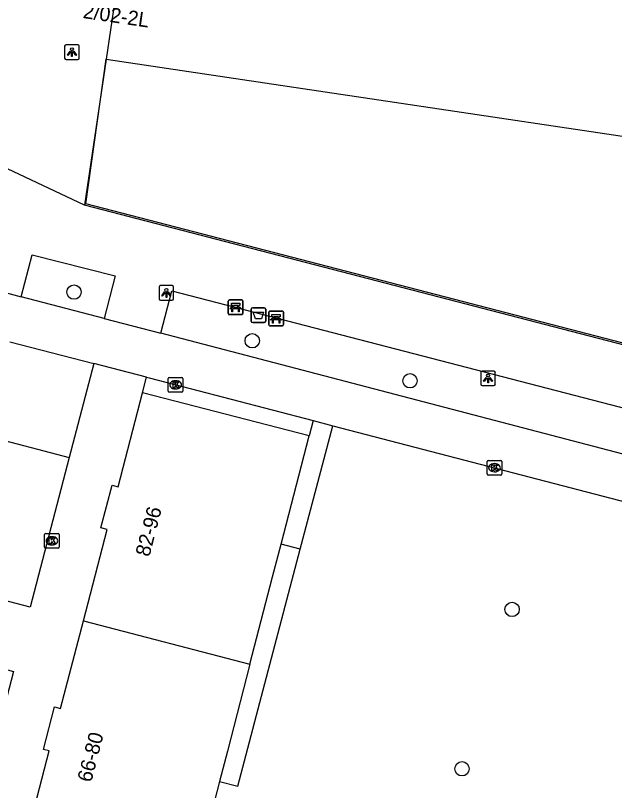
# Model space of a CAD drawing. Extents: x 163686 to 164493, y 382719 to 383870.
# Drawn here: x 164162.9 to 164203.8, y 383217.3 to 383270.2 of the extents above; entities that cross this region are included whole.
import ezdxf

# ---------------------------------------------------------------- set-up
doc = ezdxf.new("R2010")
doc.units = 0
for name, color, linetype in [('IMGEO_Afvalbak', 7, 'Continuous'), ('IMGEO_Bank', 7, 'Continuous'), ('IMGEO_Boom', 7, 'Continuous'), ('IMGEO_Groenvoorziening', 7, 'Continuous'), ('IMGEO_Hek', 7, 'Continuous'), ('IMGEO_Kolk', 7, 'Continuous'), ('IMGEO_Lichtpunt', 7, 'Continuous'), ('IMGEO_Pand', 7, 'Continuous'), ('IMGEO_Pand_nummerreeks', 7, 'Continuous'), ('IMGEO_Rijbaan_lokaal_open', 7, 'Continuous'), ('IMGEO_Voetpad_op_trap', 7, 'Continuous'), ('IMGEO_Voetpad_open', 7, 'Continuous')]:
    doc.layers.add(name, color=color, linetype=linetype)

msp = doc.modelspace()

# ---------------------------------------------------------------- linework, layer by layer
at = {"layer": 'IMGEO_Afvalbak'}
for p, q in [((164179.079, 383250.225), (164179.869, 383250.225)), ((164179.869, 383250.225), (164179.079, 383250.225)), ((164178.979, 383249.325), (164178.979, 383250.125)), ((164178.979, 383250.125), (164178.979, 383249.325)), ((164179.969, 383250.125), (164179.969, 383249.325)), ((164179.969, 383249.325), (164179.969, 383250.125)), ((164179.869, 383249.225), (164179.079, 383249.225)), ((164179.079, 383249.225), (164179.869, 383249.225))]:
    msp.add_line(p, q, dxfattribs=at)
msp.add_lwpolyline([(164179.122, 383249.939), (164179.826, 383249.939), (164179.677, 383249.469), (164179.271, 383249.469), (164179.122, 383249.939)], dxfattribs=at)
for centre, start, end in [((164179.079, 383250.125), 90, 180), ((164179.079, 383250.125), 90, 180), ((164179.869, 383250.125), 0, 90), ((164179.869, 383250.125), 360, 90), ((164179.079, 383249.325), 180, 270), ((164179.079, 383249.325), 180, 270), ((164179.869, 383249.325), 270, 0), ((164179.869, 383249.325), 270, 0)]:
    msp.add_arc(centre, 0.1, start, end, dxfattribs=at)
at = {"layer": 'IMGEO_Bank'}
for p, q in [((164177.489, 383250.76), (164178.33, 383250.76)), ((164178.33, 383250.76), (164177.489, 383250.76)), ((164177.414, 383249.835), (164177.414, 383250.676)), ((164177.414, 383250.676), (164177.414, 383249.835)), ((164177.723, 383250.266), (164177.723, 383250.372)), ((164177.767, 383250.372), (164177.767, 383250.266)), ((164178.055, 383250.378), (164177.773, 383250.378)), ((164177.773, 383250.26), (164178.055, 383250.26)), ((164178.061, 383250.266), (164178.061, 383250.372)), ((164178.105, 383250.372), (164178.105, 383250.266)), ((164178.414, 383250.685), (164178.414, 383249.844)), ((164178.414, 383249.844), (164178.414, 383250.685)), ((164178.339, 383249.76), (164177.498, 383249.76)), ((164177.498, 383249.76), (164178.339, 383249.76)), ((164178.111, 383250.158), (164177.718, 383250.158)), ((164180.177, 383249.076), (164180.177, 383249.917)), ((164180.177, 383249.917), (164180.177, 383249.076)), ((164180.252, 383250.001), (164181.093, 383250.001)), ((164181.093, 383250.001), (164180.252, 383250.001)), ((164181.177, 383249.926), (164181.177, 383249.085)), ((164181.177, 383249.085), (164181.177, 383249.926)), ((164180.874, 383249.399), (164180.481, 383249.399)), ((164180.486, 383249.507), (164180.486, 383249.613)), ((164180.53, 383249.613), (164180.53, 383249.507)), ((164180.818, 383249.619), (164180.536, 383249.619)), ((164180.536, 383249.501), (164180.818, 383249.501)), ((164180.824, 383249.507), (164180.824, 383249.613)), ((164180.868, 383249.613), (164180.868, 383249.507)), ((164181.102, 383249.001), (164180.261, 383249.001)), ((164180.261, 383249.001), (164181.102, 383249.001))]:
    msp.add_line(p, q, dxfattribs=at)
for points in [[(164177.661, 383250.158), (164177.519, 383250.158), (164177.631, 383250.26), (164177.717, 383250.26)], [(164177.717, 383250.378), (164177.631, 383250.378), (164177.631, 383250.539), (164178.194, 383250.539), (164178.194, 383250.378), (164178.111, 383250.378)], [(164178.111, 383250.26), (164178.194, 383250.26), (164178.306, 383250.158), (164178.167, 383250.158)], [(164177.711, 383250.151), (164177.711, 383249.944), (164177.668, 383249.944), (164177.668, 383250.151)], [(164178.161, 383250.151), (164178.161, 383249.944), (164178.117, 383249.944), (164178.117, 383250.151)], [(164180.48, 383249.619), (164180.394, 383249.619), (164180.394, 383249.78), (164180.957, 383249.78), (164180.957, 383249.619), (164180.874, 383249.619)], [(164180.424, 383249.399), (164180.282, 383249.399), (164180.394, 383249.501), (164180.48, 383249.501)], [(164180.474, 383249.392), (164180.474, 383249.185), (164180.431, 383249.185), (164180.431, 383249.392)], [(164180.874, 383249.501), (164180.957, 383249.501), (164181.069, 383249.399), (164180.93, 383249.399)], [(164180.924, 383249.392), (164180.924, 383249.185), (164180.88, 383249.185), (164180.88, 383249.392)]]:
    msp.add_lwpolyline(points, dxfattribs=at)
for centre, radius, start, end in [((164177.492, 383250.682), 0.0779, 92.4484, 184.2845), ((164177.492, 383250.682), 0.0779, 92.4484, 184.2845), ((164178.336, 383250.682), 0.0779, 2.4484, 94.2845), ((164178.336, 383250.682), 0.0779, 2.4484, 94.2845), ((164177.716, 383250.371), 0.00671, 2.8957, 87.1043), ((164177.716, 383250.267), 0.00671, 272.8957, 357.1043), ((164177.773, 383250.371), 0.00671, 92.8957, 177.1043), ((164177.773, 383250.267), 0.00671, 182.8957, 267.1043), ((164178.055, 383250.371), 0.00671, 2.8957, 87.1043), ((164178.055, 383250.267), 0.00671, 272.8957, 357.1043), ((164178.112, 383250.371), 0.00671, 92.8957, 177.1043), ((164178.112, 383250.267), 0.00671, 182.8957, 267.1043), ((164177.492, 383249.838), 0.0779, 182.4484, 274.2845), ((164177.492, 383249.838), 0.0779, 182.4484, 274.2845), ((164177.661, 383250.151), 0.00671, 2.8957, 87.1043), ((164177.718, 383250.151), 0.00671, 92.8957, 177.1043), ((164178.11, 383250.151), 0.00671, 2.8957, 87.1043), ((164178.167, 383250.151), 0.00671, 92.8957, 177.1043), ((164178.336, 383249.838), 0.0779, 272.4484, 4.2845), ((164178.336, 383249.838), 0.0779, 272.4484, 4.2845), ((164180.255, 383249.923), 0.0779, 92.4484, 184.2845), ((164180.255, 383249.923), 0.0779, 92.4484, 184.2845), ((164181.099, 383249.923), 0.0779, 2.4484, 94.2845), ((164181.099, 383249.923), 0.0779, 2.4484, 94.2845), ((164180.424, 383249.392), 0.00671, 2.8957, 87.1043), ((164180.481, 383249.392), 0.00671, 92.8957, 177.1043), ((164180.479, 383249.612), 0.00671, 2.8957, 87.1043), ((164180.479, 383249.508), 0.00671, 272.8957, 357.1043), ((164180.536, 383249.612), 0.00671, 92.8957, 177.1043), ((164180.536, 383249.508), 0.00671, 182.8957, 267.1043), ((164180.818, 383249.612), 0.00671, 2.8957, 87.1043), ((164180.818, 383249.508), 0.00671, 272.8957, 357.1043), ((164180.875, 383249.612), 0.00671, 92.8957, 177.1043), ((164180.875, 383249.508), 0.00671, 182.8957, 267.1043), ((164180.873, 383249.392), 0.00671, 2.8957, 87.1043), ((164180.93, 383249.392), 0.00671, 92.8957, 177.1043), ((164180.255, 383249.079), 0.0779, 182.4484, 274.2845), ((164180.255, 383249.079), 0.0779, 182.4484, 274.2845), ((164181.099, 383249.079), 0.0779, 272.4484, 4.2845), ((164181.099, 383249.079), 0.0779, 272.4484, 4.2845)]:
    msp.add_arc(centre, radius, start, end, dxfattribs=at)
at = {"layer": 'IMGEO_Boom'}
for centre in [(164166.896, 383251.297), (164179.05, 383247.979), (164189.809, 383245.245), (164196.772, 383229.652), (164193.357, 383218.784)]:
    msp.add_circle(centre, 0.489, dxfattribs=at)
at = {"layer": 'IMGEO_Groenvoorziening'}
msp.add_lwpolyline([(164160.833, 383241.512), (164166.572, 383240.009)], dxfattribs=at)
at = {"layer": 'IMGEO_Hek'}
for points in [[(164167.693, 383257.325), (164169.075, 383267.189)], [(164218.984, 383244.014), (164167.693, 383257.325)]]:
    msp.add_lwpolyline(points, dxfattribs=at)
at = {"layer": 'IMGEO_Kolk'}
for p, q in [((164173.399, 383245.472), (164174.251, 383245.472)), ((164173.324, 383244.546), (164173.324, 383245.398)), ((164173.812, 383245.252), (164173.837, 383245.252)), ((164174.325, 383245.398), (164174.325, 383244.546)), ((164174.251, 383244.472), (164173.399, 383244.472)), ((164173.835, 383244.692), (164173.81, 383244.692)), ((164195.073, 383238.893), (164195.073, 383239.745)), ((164195.148, 383239.819), (164196, 383239.819)), ((164196.074, 383239.745), (164196.074, 383238.893)), ((164195.561, 383239.599), (164195.586, 383239.599)), ((164196, 383238.819), (164195.148, 383238.819)), ((164195.584, 383239.039), (164195.559, 383239.039)), ((164164.888, 383233.904), (164164.888, 383234.756)), ((164164.963, 383234.83), (164165.815, 383234.83)), ((164165.376, 383234.61), (164165.401, 383234.61)), ((164165.889, 383234.756), (164165.889, 383233.904)), ((164165.815, 383233.83), (164164.963, 383233.83)), ((164165.399, 383234.05), (164165.374, 383234.05))]:
    msp.add_line(p, q, dxfattribs=at)
for points in [[(164173.399, 383245.472), (164174.251, 383245.472)], [(164173.324, 383244.546), (164173.324, 383245.398)], [(164173.645, 383245.172), (164173.768, 383245.172), (164173.768, 383245.021), (164173.898, 383245.172), (164174.062, 383245.172), (164173.916, 383245.021), (164174.069, 383244.772), (164173.917, 383244.772), (164173.832, 383244.936), (164173.768, 383244.869), (164173.768, 383244.772), (164173.645, 383244.772), (164173.645, 383245.172)], [(164174.325, 383245.398), (164174.325, 383244.546)], [(164174.251, 383244.472), (164173.399, 383244.472)], [(164195.073, 383238.893), (164195.073, 383239.745)], [(164195.148, 383239.819), (164196, 383239.819)], [(164196.074, 383239.745), (164196.074, 383238.893)], [(164195.394, 383239.519), (164195.517, 383239.519), (164195.517, 383239.368), (164195.647, 383239.519), (164195.811, 383239.519), (164195.665, 383239.368), (164195.818, 383239.119), (164195.666, 383239.119), (164195.581, 383239.283), (164195.517, 383239.216), (164195.517, 383239.119), (164195.394, 383239.119), (164195.394, 383239.519)], [(164196, 383238.819), (164195.148, 383238.819)], [(164164.888, 383233.904), (164164.888, 383234.756)], [(164164.963, 383234.83), (164165.815, 383234.83)], [(164165.209, 383234.53), (164165.332, 383234.53), (164165.332, 383234.379), (164165.462, 383234.53), (164165.626, 383234.53), (164165.48, 383234.379), (164165.633, 383234.13), (164165.481, 383234.13), (164165.396, 383234.294), (164165.332, 383234.227), (164165.332, 383234.13), (164165.209, 383234.13), (164165.209, 383234.53)], [(164165.889, 383234.756), (164165.889, 383233.904)], [(164165.815, 383233.83), (164164.963, 383233.83)]]:
    msp.add_lwpolyline(points, dxfattribs=at)
for centre, start, end in [((164173.401, 383245.396), 91.552, 178.448), ((164173.401, 383245.396), 91.552, 178.448), ((164174.249, 383245.396), 1.552, 88.448), ((164174.249, 383245.396), 1.552, 88.448), ((164173.401, 383244.548), 181.552, 268.448), ((164173.401, 383244.548), 181.552, 268.448), ((164174.249, 383244.548), 271.552, 358.448), ((164174.249, 383244.548), 271.552, 358.448), ((164195.15, 383239.743), 91.552, 178.448), ((164195.15, 383239.743), 91.552, 178.448), ((164195.998, 383239.743), 1.552, 88.448), ((164195.998, 383239.743), 1.552, 88.448), ((164195.15, 383238.895), 181.552, 268.448), ((164195.15, 383238.895), 181.552, 268.448), ((164195.998, 383238.895), 271.552, 358.448), ((164195.998, 383238.895), 271.552, 358.448), ((164164.965, 383234.754), 91.552, 178.448), ((164164.965, 383234.754), 91.552, 178.448), ((164165.813, 383234.754), 1.552, 88.448), ((164165.813, 383234.754), 1.552, 88.448), ((164164.965, 383233.906), 181.552, 268.448), ((164164.965, 383233.906), 181.552, 268.448), ((164165.813, 383233.906), 271.552, 358.448), ((164165.813, 383233.906), 271.552, 358.448)]:
    msp.add_arc(centre, 0.0765, start, end, dxfattribs=at)
for centre, major_axis, ratio, start_param, end_param in [((164173.811, 383244.972), (-0.387, 0.002), 0.722429, 4.712389, 7.853982), ((164173.836, 383244.972), (-0.39, 0.002), 0.717154, 1.570796, 4.712389), ((164195.56, 383239.319), (-0.387, 0.002), 0.722429, 4.712389, 7.853982), ((164195.585, 383239.319), (-0.39, 0.002), 0.717154, 1.570796, 4.712389), ((164165.375, 383234.33), (-0.387, 0.002), 0.722429, 4.712389, 7.853982), ((164165.4, 383234.33), (-0.39, 0.002), 0.717154, 1.570796, 4.712389)]:
    msp.add_ellipse(centre, major_axis=major_axis, ratio=ratio, start_param=start_param, end_param=end_param, dxfattribs=at)
at = {"layer": 'IMGEO_Lichtpunt'}
for p, q in [((164166.253, 383268.063), (164166.253, 383267.256)), ((164166.253, 383268.063), (164166.253, 383267.256)), ((164167.155, 383268.158), (164166.347, 383268.158)), ((164167.155, 383268.158), (164166.347, 383268.158)), ((164167.249, 383267.256), (164167.249, 383268.063)), ((164167.249, 383267.256), (164167.249, 383268.063)), ((164166.347, 383267.162), (164167.155, 383267.162)), ((164166.347, 383267.162), (164167.155, 383267.162)), ((164172.691, 383251.643), (164172.691, 383250.836)), ((164172.691, 383251.643), (164172.691, 383250.836)), ((164173.593, 383251.738), (164172.785, 383251.738)), ((164173.593, 383251.738), (164172.785, 383251.738)), ((164173.687, 383250.836), (164173.687, 383251.643)), ((164173.687, 383250.836), (164173.687, 383251.643)), ((164172.785, 383250.742), (164173.593, 383250.742)), ((164172.785, 383250.742), (164173.593, 383250.742)), ((164194.632, 383245.819), (164194.632, 383245.012)), ((164194.632, 383245.819), (164194.632, 383245.012)), ((164195.534, 383245.914), (164194.726, 383245.914)), ((164195.534, 383245.914), (164194.726, 383245.914)), ((164195.628, 383245.012), (164195.628, 383245.819)), ((164195.628, 383245.012), (164195.628, 383245.819)), ((164194.726, 383244.918), (164195.534, 383244.918)), ((164194.726, 383244.918), (164195.534, 383244.918))]:
    msp.add_line(p, q, dxfattribs=at)
for points in [[(164166.627, 383267.727), (164166.666, 383267.699), (164166.478, 383267.437), (164166.44, 383267.464), (164166.627, 383267.727)], [(164166.729, 383267.679), (164166.776, 383267.679), (164166.776, 383267.357), (164166.729, 383267.357), (164166.729, 383267.679)], [(164166.839, 383267.699), (164166.877, 383267.726), (164167.064, 383267.464), (164167.025, 383267.436), (164166.839, 383267.699)], [(164173.065, 383251.307), (164173.104, 383251.279), (164172.916, 383251.017), (164172.878, 383251.044), (164173.065, 383251.307)], [(164173.167, 383251.259), (164173.214, 383251.259), (164173.214, 383250.937), (164173.167, 383250.937), (164173.167, 383251.259)], [(164173.277, 383251.279), (164173.315, 383251.306), (164173.502, 383251.044), (164173.463, 383251.016), (164173.277, 383251.279)], [(164195.006, 383245.483), (164195.045, 383245.455), (164194.857, 383245.193), (164194.819, 383245.22), (164195.006, 383245.483)], [(164195.218, 383245.455), (164195.256, 383245.482), (164195.443, 383245.22), (164195.404, 383245.192), (164195.218, 383245.455)], [(164195.108, 383245.435), (164195.155, 383245.435), (164195.155, 383245.113), (164195.108, 383245.113), (164195.108, 383245.435)]]:
    msp.add_lwpolyline(points, dxfattribs=at)
for centre in [(164166.752, 383267.861), (164173.19, 383251.441), (164195.131, 383245.617)]:
    msp.add_circle(centre, 0.0994, dxfattribs=at)
for centre, start, end in [((164166.347, 383268.063), 90, 180), ((164166.347, 383268.063), 90, 180), ((164167.155, 383268.063), 0, 90), ((164167.155, 383268.063), 0, 90), ((164166.347, 383267.256), 180, 270), ((164166.347, 383267.256), 180, 270), ((164167.155, 383267.256), 270, 0), ((164167.155, 383267.256), 270, 360), ((164172.785, 383251.643), 90, 180), ((164172.785, 383251.643), 90, 180), ((164173.593, 383251.643), 0, 90), ((164173.593, 383251.643), 0, 90), ((164172.785, 383250.836), 180, 270), ((164172.785, 383250.836), 180, 270), ((164173.593, 383250.836), 270, 0), ((164173.593, 383250.836), 270, 360), ((164194.726, 383245.819), 90, 180), ((164194.726, 383245.819), 90, 180), ((164195.534, 383245.819), 0, 90), ((164195.534, 383245.819), 0, 90), ((164194.726, 383245.012), 180, 270), ((164194.726, 383245.012), 180, 270), ((164195.534, 383245.012), 270, 0), ((164195.534, 383245.012), 270, 360)]:
    msp.add_arc(centre, 0.0946, start, end, dxfattribs=at)
at = {"layer": 'IMGEO_Pand'}
for points in [[(164172.791, 383287.15), (164172.045, 383287.201), (164169.075, 383267.189)], [(164169.075, 383267.189), (164226.404, 383258.636), (164231.651, 383260.087), (164231.096, 383262.034), (164235.928, 383263.381), (164236.464, 383261.459), (164240.908, 383245.525), (164257.984, 383248.406), (164278.847, 383251.925)], [(164167.529, 383228.876), (164169.144, 383235.102), (164168.728, 383235.21), (164169.485, 383238.13), (164169.905, 383238.021), (164171.568, 383244.434)], [(164182.93, 383241.488), (164171.568, 383244.434)], [(164181.014, 383234.1), (164182.93, 383241.488)], [(164178.895, 383225.928), (164180.438, 383231.879), (164181.014, 383234.1)], [(164176.086, 383215.093), (164174.958, 383210.745), (164163.56, 383213.701), (164165.194, 383220.005), (164164.803, 383220.106), (164165.555, 383223.008), (164165.979, 383222.898), (164167.529, 383228.876)], [(164167.529, 383228.876), (164178.895, 383225.928)], [(164178.895, 383225.928), (164177.352, 383219.977), (164176.82, 383217.925)], [(164176.82, 383217.925), (164176.086, 383215.093)]]:
    msp.add_lwpolyline(points, dxfattribs=at)
at = {"layer": 'IMGEO_Rijbaan_lokaal_open'}
for points in [[(164159.824, 383251.896), (164163.294, 383250.964)], [(164168.945, 383249.5), (164163.294, 383250.964)], [(164168.945, 383249.5), (164172.813, 383248.485)], [(164213.023, 383237.975), (164172.813, 383248.485)], [(164162.51, 383247.908), (164168.256, 383246.436)], [(164171.842, 383245.49), (164168.256, 383246.436)], [(164171.842, 383245.49), (164172.013, 383245.445), (164183.201, 383242.531)], [(164183.201, 383242.531), (164184.544, 383242.181)], [(164184.544, 383242.181), (164211.902, 383235.056)]]:
    msp.add_lwpolyline(points, dxfattribs=at)
at = {"layer": 'IMGEO_Voetpad_op_trap'}
for points in [[(164183.201, 383242.531), (164182.93, 383241.488)], [(164182.325, 383233.76), (164184.544, 383242.181)]]:
    msp.add_lwpolyline(points, dxfattribs=at)
at = {"layer": 'IMGEO_Voetpad_open'}
for points in [[(164169.075, 383267.189), (164167.597, 383257.227)], [(164167.597, 383257.227), (164157.09, 383262.182)], [(164218.957, 383243.908), (164167.597, 383257.227)], [(164163.294, 383250.964), (164164.048, 383253.848), (164169.701, 383252.396), (164168.945, 383249.5)], [(164172.813, 383248.485), (164173.566, 383251.389), (164213.794, 383240.946), (164213.023, 383237.975)], [(164168.256, 383246.436), (164166.572, 383240.009)], [(164171.568, 383244.434), (164171.842, 383245.49)], [(164166.572, 383240.009), (164163.898, 383229.799), (164161.999, 383230.304), (164160.846, 383225.945), (164162.755, 383225.429), (164159.923, 383214.583), (164155.374, 383220.693)], [(164182.325, 383233.76), (164181.014, 383234.1)], [(164176.82, 383217.925), (164178.067, 383217.602), (164182.325, 383233.76)]]:
    msp.add_lwpolyline(points, dxfattribs=at)

# ---------------------------------------------------------------- texts
at = {"layer": 'IMGEO_Pand_nummerreeks'}
for s, rotation, p in [('2/02-2L', 351.6234, (164167.463, 383269.994)), ('82-96', 75.5061, (164172.031, 383233.2)), ('66-80', 75.4929, (164168.065, 383217.813))]:
    msp.add_text(s, height=1, rotation=rotation, dxfattribs=at).set_placement(p)

doc.saveas('drawing.dxf')
